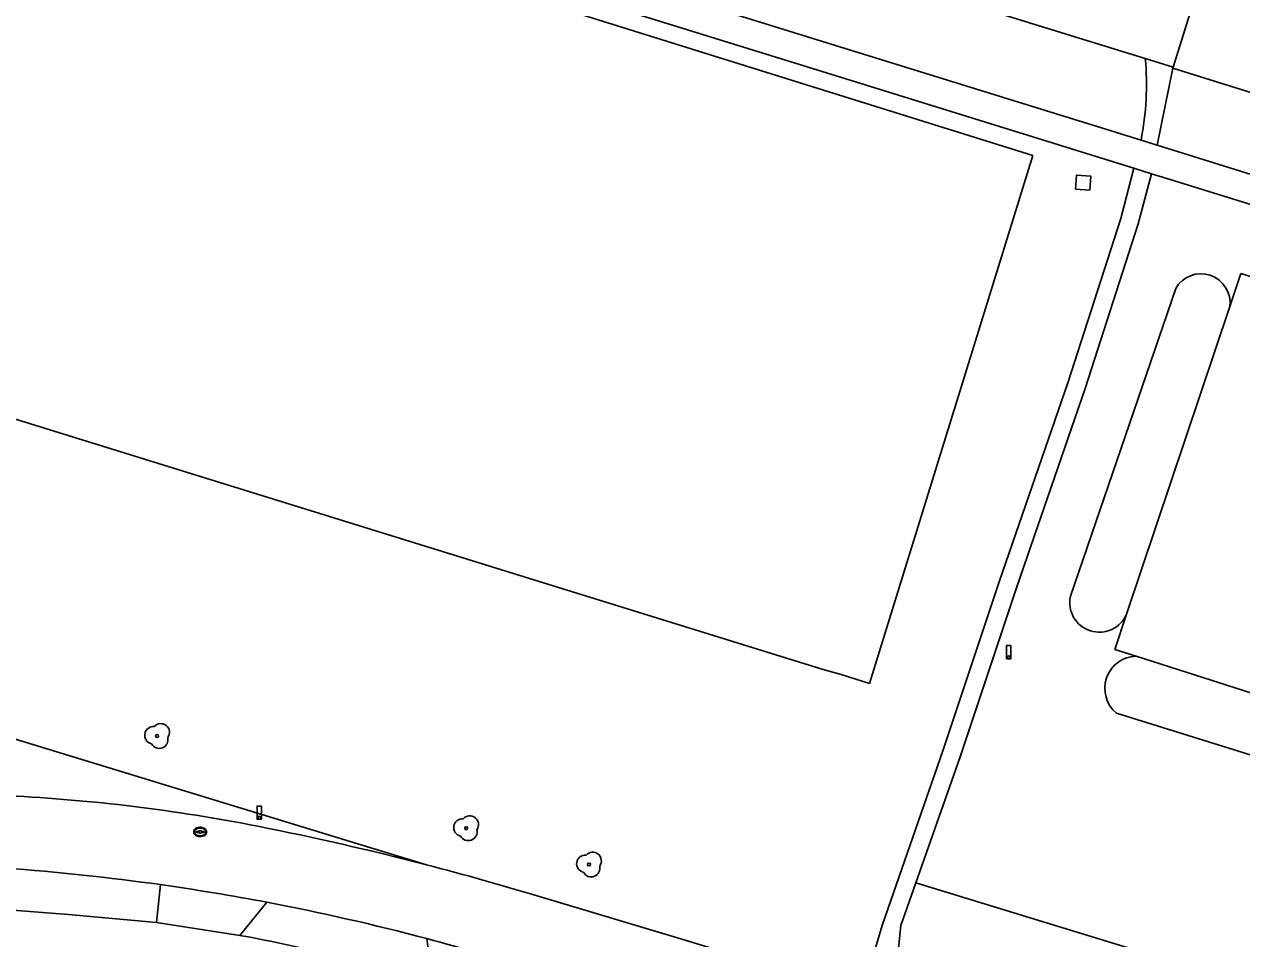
# Model space of a CAD drawing. Extents: x 194485 to 197793, y 468269 to 470822.
# Drawn here: x 197567.1 to 197650.6, y 468670.5 to 468733.3 of the extents above; entities that cross this region are included whole.
import ezdxf

# ---------------------------------------------------------------- set-up
doc = ezdxf.new("R2010")
doc.units = 0
for name, color, linetype in [('BGT grensvlak begroeid terreindeel', 7, 'Continuous'), ('BGT grensvlak begroeid terreindeel LR', 7, 'Continuous'), ('BGT grensvlak onbegroeid terreindeel', 7, 'Continuous'), ('BGT grensvlak wegdeel', 7, 'Continuous'), ('BGT lijnelement scheiding hek', 7, 'Continuous'), ('BGT puntobject paal lichtmast', 7, 'Continuous'), ('BGT puntobject put inspectie- rioolput', 7, 'Continuous'), ('BGT puntobject vegetatieobject boom', 7, 'Continuous')]:
    doc.layers.add(name, color=color, linetype=linetype)

msp = doc.modelspace()

# ---------------------------------------------------------------- linework, layer by layer
at = {"layer": 'BGT grensvlak begroeid terreindeel'}
for p, q in [((197572.967, 468744.052), (197636.297, 468724.27)), ((197594.657, 468675.564), (197390.492, 468737.931)), ((197636.297, 468724.27), (197625.092, 468688.01)), ((197649.819, 468713.896), (197650.58, 468716.164)), ((197650.58, 468716.164), (197652.781, 468715.471)), ((197638.869, 468694.005), (197646.1, 468715.135)), ((197554.398, 468709.887), (197621.901, 468688.967)), ((197641.921, 468690.351), (197642.735, 468692.777)), ((197641.921, 468690.351), (197643.381, 468689.884)), ((197623.13, 468688.621), (197621.901, 468688.967)), ((197625.092, 468688.01), (197623.13, 468688.621)), ((197642.038, 468685.978), (197699.283, 468668.061)), ((197792.808, 468624.07), (197628.252, 468674.32))]:
    msp.add_line(p, q, dxfattribs=at)
for centre, radius, start, end in [((197647.838, 468714.151), 1.997, 352.66502, 150.48357), ((197640.86, 468693.573), 2.037, 167.74263, 337.01341), ((197643.439, 468687.68), 2.204, 91.50027, 230.55071)]:
    msp.add_arc(centre, radius, start, end, dxfattribs=at)
at = {"layer": 'BGT grensvlak begroeid terreindeel LR'}
for p, q in [((197642.735, 468692.777), (197649.819, 468713.896)), ((197643.381, 468689.884), (197700.349, 468671.646))]:
    msp.add_line(p, q, dxfattribs=at)
at = {"layer": 'BGT grensvlak onbegroeid terreindeel'}
for points in [[(197640.199, 468721.878), (197640.275, 468722.851), (197639.302, 468722.927), (197639.226, 468721.954), (197640.199, 468721.878)], [(197562.37, 468672.748), (197570.081, 468672.139), (197576.132, 468671.591)]]:
    msp.add_lwpolyline(points, dxfattribs=at)
msp.add_arc((197562.884, 468567.572), 104.875, 72.1076, 79.57787, dxfattribs=at)
at = {"layer": 'BGT grensvlak wegdeel'}
for p, q in [((197645.938, 468730.336), (197647.579, 468735.664)), ((197645.938, 468730.336), (197644.011, 468730.931)), ((197645.938, 468730.336), (197645.913, 468730.256)), ((197645.913, 468730.256), (197644.83, 468724.969)), ((197644.83, 468724.969), (197643.721, 468725.314)), ((197643.236, 468723.39), (197644.431, 468723.02)), ((197644.431, 468723.02), (197645.72, 468722.62)), ((197576.402, 468674.199), (197576.132, 468671.591)), ((197581.856, 468670.717), (197583.706, 468672.992)), ((197576.132, 468671.591), (197581.856, 468670.717)), ((197594.698, 468670.49), (197595.105, 468667.375))]:
    msp.add_line(p, q, dxfattribs=at)
for points in [[(197481.334, 468772.888), (197514.109, 468763.025), (197569.546, 468746.251), (197622.79, 468729.73), (197643.236, 468723.39)], [(197644.011, 468730.931), (197620.846, 468738.083), (197594.532, 468746.159), (197571.704, 468753.274)], [(197643.721, 468725.314), (197640.705, 468726.255), (197570.108, 468748.152)], [(197645.913, 468730.256), (197654.252, 468727.652), (197654.291, 468727.784)], [(197719.888, 468701.561), (197682.68, 468713.166), (197644.83, 468724.969)], [(197643.236, 468723.39), (197642.327, 468719.934), (197638.699, 468708.662), (197634.015, 468695.061), (197630.123, 468683.381), (197625.971, 468671.463), (197624.525, 468666.675)], [(197628.252, 468674.32), (197631.306, 468682.976), (197635.199, 468694.66), (197639.885, 468708.267), (197643.527, 468719.583), (197644.431, 468723.02)], [(197645.72, 468722.62), (197651.624, 468720.79), (197679.236, 468712.142), (197714.548, 468701.136), (197769.225, 468684.082), (197769.836, 468686.212), (197775.904, 468684.453), (197775.255, 468682.234), (197792.808, 468677.081)], [(197626.68, 468665.993), (197627.222, 468671.4), (197628.252, 468674.32)], [(197602.271, 468673.429), (197612.659, 468670.312), (197622.393, 468667.35)]]:
    msp.add_lwpolyline(points, dxfattribs=at)
for centre, radius, start, end in [((197624.626, 468729.116), 19.47, 348.73979, 5.34921), ((197560.225, 468561.934), 118.504, 78.87506, 87.21628), ((197543.257, 468477.552), 204.575, 75.44844, 78.77224), ((197554.132, 468515.688), 160.068, 82.00268, 85.83997), ((197543.321, 468477.842), 204.277, 73.22722, 75.44531), ((197553.828, 468514.893), 160.897, 79.29833, 81.9348), ((197553.687, 468515.713), 160.119, 75.15944, 79.19418), ((197554.048, 468517.828), 157.981, 72.36731, 75.08968)]:
    msp.add_arc(centre, radius, start, end, dxfattribs=at)
at = {"layer": 'BGT lijnelement scheiding hek'}
for p, q in [((197572.967, 468744.052), (197636.297, 468724.27)), ((197636.297, 468724.27), (197625.092, 468688.01)), ((197554.398, 468709.887), (197621.901, 468688.967)), ((197623.13, 468688.621), (197621.901, 468688.967)), ((197625.092, 468688.01), (197623.13, 468688.621))]:
    msp.add_line(p, q, dxfattribs=at)
at = {"layer": 'BGT puntobject paal lichtmast'}
for points in [[(197634.794, 468690.613), (197634.494, 468690.613), (197634.494, 468689.713), (197634.644, 468689.713)], [(197634.644, 468689.713), (197634.794, 468689.713), (197634.794, 468690.613)], [(197583.336, 468679.593), (197583.036, 468679.593), (197583.036, 468678.693), (197583.186, 468678.693)], [(197583.186, 468678.693), (197583.336, 468678.693), (197583.336, 468679.593)]]:
    msp.add_lwpolyline(points, dxfattribs=at)
for centre, start, end in [((197634.644, 468689.813), 0, 180), ((197634.644, 468689.813), 0, 180), ((197634.644, 468689.813), 180, 0), ((197634.644, 468689.813), 180, 270), ((197634.644, 468689.813), 270, 0), ((197583.186, 468678.793), 0, 180), ((197583.186, 468678.793), 0, 180), ((197583.186, 468678.793), 180, 0), ((197583.186, 468678.793), 180, 270), ((197583.186, 468678.793), 270, 0)]:
    msp.add_arc(centre, 0.1, start, end, dxfattribs=at)
at = {"layer": 'BGT puntobject put inspectie- rioolput'}
for p, q in [((197579.038, 468677.856), (197578.881, 468677.856)), ((197578.881, 468677.78), (197579.038, 468677.78)), ((197579.381, 468677.856), (197579.224, 468677.856)), ((197579.224, 468677.78), (197579.381, 468677.78))]:
    msp.add_line(p, q, dxfattribs=at)
for centre, radius, start, end in [((197578.881, 468677.818), 0.0375, 90, 270), ((197579.131, 468677.818), 0.1, 0, 180), ((197579.131, 468677.818), 0.1, 157.97569, 180), ((197579.131, 468677.818), 0.1, 180, 202.02431), ((197579.131, 468677.818), 0.1, 180, 0), ((197579.131, 468677.818), 0.1, 0, 22.02431), ((197579.131, 468677.818), 0.1, 337.97569, 0), ((197579.381, 468677.818), 0.0375, 270, 90)]:
    msp.add_arc(centre, radius, start, end, dxfattribs=at)
msp.add_ellipse((197579.131, 468677.818), major_axis=(0.392, 0), ratio=0.689655, dxfattribs=at)
msp.add_open_spline([(197579.573, 468677.818), (197579.573, 468677.861), (197579.561, 468677.905), (197579.495, 468678.019), (197579.414, 468678.076), (197579.222, 468678.141), (197579.112, 468678.147), (197578.909, 468678.106), (197578.818, 468678.059), (197578.715, 468677.942), (197578.69, 468677.882), (197578.688, 468677.76), (197578.712, 468677.699), (197578.796, 468677.6), (197578.855, 468677.561), (197579.034, 468677.493), (197579.168, 468677.486), (197579.401, 468677.548), (197579.501, 468677.617), (197579.564, 468677.742), (197579.573, 468677.78), (197579.573, 468677.818)], degree=3, dxfattribs=at)
at = {"layer": 'BGT puntobject vegetatieobject boom'}
for centre in [(197576.171, 468684.406), (197597.389, 468678.072), (197605.825, 468675.583)]:
    msp.add_circle(centre, 0.1, dxfattribs=at)
for centre, radius, start, end in [((197576.421, 468684.656), 0.6, 323.54458, 138.4658), ((197575.921, 468684.456), 0.6, 85.13702, 257.75442), ((197576.171, 468684.406), 0.1, 0, 180), ((197576.171, 468684.406), 0.1, 180, 0), ((197576.321, 468684.156), 0.6, 208.50578, 13.83556), ((197597.139, 468678.122), 0.6, 85.13702, 257.75442), ((197597.639, 468678.322), 0.6, 323.54458, 138.4658), ((197597.539, 468677.822), 0.6, 208.50578, 13.83556), ((197597.389, 468678.072), 0.1, 0, 180), ((197597.389, 468678.072), 0.1, 180, 0), ((197605.575, 468675.633), 0.6, 85.13702, 257.75442), ((197606.075, 468675.833), 0.6, 323.54458, 138.4658), ((197605.975, 468675.333), 0.6, 208.50578, 13.83556), ((197605.825, 468675.583), 0.1, 0, 180), ((197605.825, 468675.583), 0.1, 180, 0)]:
    msp.add_arc(centre, radius, start, end, dxfattribs=at)

doc.saveas('drawing.dxf')
